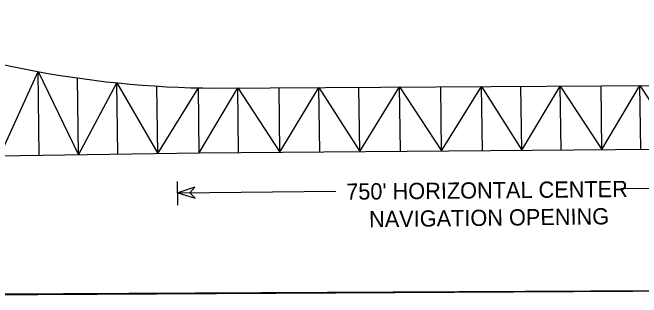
# Model space of a CAD drawing. Extents: x 3677843 to 3715951, y 511991 to 537744.
# Drawn here: x 3692337 to 3694920, y 519211 to 520383 of the extents above; entities that cross this region are included whole.
import ezdxf

# ---------------------------------------------------------------- set-up
doc = ezdxf.new("R2010")
doc.units = 0
doc.layers.add('V-ANNO-SYMB', color=7, linetype='Continuous')

msp = doc.modelspace()

# ---------------------------------------------------------------- linework, layer by layer
at = {"layer": 'V-ANNO-SYMB'}
for p, q in [((3692283, 519793.6), (3692442.2, 520140.6)), ((3692446.7, 519796), (3692442.2, 520140.6)), ((3692442.2, 520140.6), (3692607.3, 519798.4)), ((3692607.3, 519798.4), (3692603.1, 520114.2)), ((3692607.3, 519798.4), (3692764.8, 520094.3)), ((3692768.7, 519800.7), (3692764.8, 520094.3)), ((3692764.8, 520094.3), (3692933.3, 519803.2)), ((3692933.3, 519803.2), (3692929.6, 520080.6)), ((3693168.4, 520072.5), (3695411.9, 520086.3)), ((3694428.7, 519817.1), (3694425.2, 520080.2)), ((3694428.7, 519817.1), (3694586.4, 520081.2)), ((3694589.9, 519818.5), (3694586.4, 520081.2)), ((3694586.4, 520081.2), (3694758, 519819.9)), ((3694758, 519819.9), (3694754.5, 520082.2)), ((3694758, 519819.9), (3694914.2, 520083.2)), ((3694917.7, 519821.3), (3694914.2, 520083.2)), ((3694914.2, 520083.2), (3695080.6, 519822.7)), ((3692933.3, 519803.2), (3693100.3, 520073.4)), ((3693103.8, 519805.7), (3693100.3, 520073.4)), ((3693103.8, 519805.7), (3693261.6, 520073.1)), ((3693265.2, 519807.1), (3693261.6, 520073.1)), ((3693261.6, 520073.1), (3693434.9, 519808.6)), ((3693434.9, 519808.6), (3693431.4, 520074.1)), ((3693434.9, 519808.6), (3693595.1, 520075.1)), ((3693598.6, 519810), (3693595.1, 520075.1)), ((3693595.1, 520075.1), (3693763.3, 519811.4)), ((3693763.3, 519811.4), (3693759.8, 520076.1)), ((3693763.3, 519811.4), (3693927, 520077.2)), ((3693930.5, 519812.8), (3693927, 520077.2)), ((3693927, 520077.2), (3694099.3, 519814.3)), ((3694099.3, 519814.3), (3694095.9, 520078.2)), ((3694099.3, 519814.3), (3694263.9, 520079.2)), ((3694267.3, 519815.7), (3694263.9, 520079.2)), ((3694263.9, 520079.2), (3694428.7, 519817.1)), ((3693103.8, 519805.7), (3695572.1, 519826.9)), ((3691706.3, 519785.1), (3693103.8, 519805.7)), ((3693015.5, 519590.9), (3693014.6, 519688)), ((3694836.3, 519659.6), (3695516, 519666.3)), ((3693015.2, 519641.6), (3693665, 519648)), ((3689487.9, 519211.4), (3696612.4, 519248.2))]:
    msp.add_line(p, q, dxfattribs=at)
msp.add_lwpolyline([(3693015.1, 519641.4), (3693087.1, 519620.3), (3693065.1, 519641.9), (3693086.2, 519664.4)], close=True, dxfattribs=at)
msp.add_lwpolyline([(3691706.9, 519219.1), (3696597.2, 519246.2)], dxfattribs=at)
msp.add_arc((3693189.4, 524206.9), 4134.5, 247.6396, 269.7088, dxfattribs=at)

# ---------------------------------------------------------------- texts
for s, rotation, p in [("750' HORIZONTAL CENTER", 0.5666, (3693707.7, 519613.2)), ('NAVIGATION OPENING', 0.7166, (3693801.7, 519499.9))]:
    msp.add_text(s, height=66.7, rotation=rotation, dxfattribs=at).set_placement(p)

doc.saveas('drawing.dxf')
